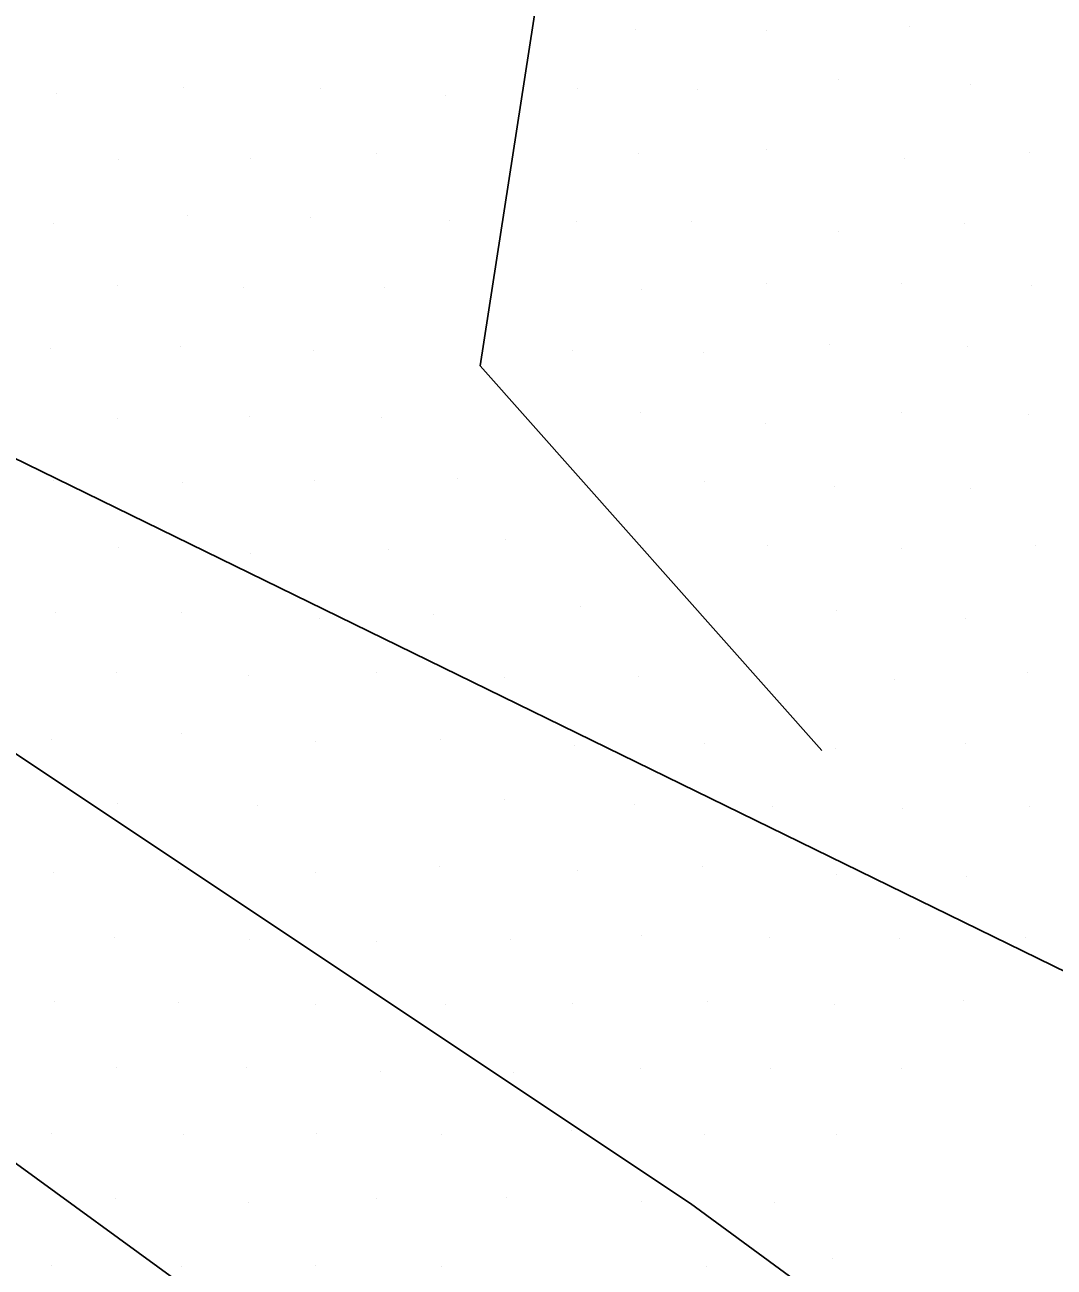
# Model space of a CAD drawing. Extents: x 1602514 to 1609837, y 863887 to 871157.
# Drawn here: x 1606547.07 to 1606580.52, y 865689.49 to 865729.85 of the extents above; entities that cross this region are included whole.
import ezdxf

# ---------------------------------------------------------------- set-up
doc = ezdxf.new("R2010")
doc.units = 0
for name, color, linetype in [('Survey-Entrances', 7, 'Continuous'), ('Survey-Flow line', 7, 'Continuous'), ('Survey-Spot dirt', 7, 'Continuous'), ('Survey-Vegetation trees', 7, 'Continuous')]:
    doc.layers.add(name, color=color, linetype=linetype)

msp = doc.modelspace()

# ---------------------------------------------------------------- linework, layer by layer
at = {"layer": 'Survey-Entrances'}
for points in [[(1605980.439, 866121.087), (1606019.194, 866074.992), (1606085.728, 866003.012), (1606144.444, 865944.546), (1606164.347, 865927.191), (1606213.395, 865894.188), (1606253.629, 865868.44), (1606340.925, 865816.944), (1606394.589, 865787.872), (1606454.137, 865751.618), (1606496.706, 865723.411), (1606531.802, 865703.739), (1606585.257, 865664.883), (1606641.474, 865621.476)], [(1605980.439, 866121.087), (1606019.194, 866074.992), (1606085.728, 866003.012), (1606144.444, 865944.546), (1606164.347, 865927.191), (1606213.395, 865894.188), (1606253.629, 865868.44), (1606340.925, 865816.944), (1606394.589, 865787.872), (1606454.137, 865751.618), (1606496.706, 865723.411), (1606531.802, 865703.739), (1606585.257, 865664.883), (1606641.474, 865621.476)], [(1606392.71, 865802.217), (1606466.053, 865757.663), (1606514.959, 865727.363), (1606568.699, 865691.558), (1606618.103, 865655.292), (1606648.73, 865633.019)], [(1606392.71, 865802.217), (1606466.053, 865757.663), (1606514.959, 865727.363), (1606568.699, 865691.558), (1606618.103, 865655.292), (1606648.73, 865633.019)]]:
    msp.add_lwpolyline(points, dxfattribs=at)
at = {"layer": 'Survey-Flow line'}
msp.add_line((1606572.965, 865706.269), (1606561.858, 865718.773), dxfattribs=at)
msp.add_line((1606572.965, 865706.269), (1606561.858, 865718.773), dxfattribs=at)
msp.add_lwpolyline([(1606508.132, 865789.092), (1606522.02, 865773.08), (1606542.884, 865762.426), (1606567.367, 865759.045), (1606565.57, 865742.71), (1606561.858, 865718.773)], dxfattribs=at)
msp.add_lwpolyline([(1606508.132, 865789.092), (1606522.02, 865773.08), (1606542.884, 865762.426), (1606567.367, 865759.045), (1606565.57, 865742.71), (1606561.858, 865718.773)], dxfattribs=at)
at = {"layer": 'Survey-Spot dirt'}
for p, q in [((1606566.917, 865729.703), (1606566.917, 865729.703)), ((1606566.917, 865729.703), (1606566.917, 865729.703)), ((1606571.159, 865729.667), (1606571.159, 865729.667)), ((1606571.159, 865729.667), (1606571.159, 865729.667)), ((1606575.805, 865729.791), (1606575.805, 865729.791)), ((1606575.805, 865729.791), (1606575.805, 865729.791)), ((1606573.499, 865728.086), (1606573.499, 865728.086)), ((1606573.499, 865728.086), (1606573.499, 865728.086)), ((1606552.231, 865727.829), (1606552.231, 865727.829)), ((1606552.231, 865727.829), (1606552.231, 865727.829)), ((1606556.679, 865727.777), (1606556.679, 865727.777)), ((1606556.679, 865727.777), (1606556.679, 865727.777)), ((1606565.033, 865727.782), (1606565.033, 865727.782)), ((1606565.033, 865727.782), (1606565.033, 865727.782)), ((1606568.933, 865727.757), (1606568.933, 865727.757)), ((1606568.933, 865727.757), (1606568.933, 865727.757)), ((1606577.782, 865727.925), (1606577.782, 865727.925)), ((1606577.782, 865727.925), (1606577.782, 865727.925)), ((1606548.086, 865727.609), (1606548.086, 865727.609)), ((1606548.086, 865727.609), (1606548.086, 865727.609)), ((1606560.741, 865727.545), (1606560.741, 865727.545)), ((1606560.741, 865727.545), (1606560.741, 865727.545)), ((1606558.5, 865725.678), (1606558.5, 865725.678)), ((1606558.5, 865725.678), (1606558.5, 865725.678)), ((1606567.019, 865725.662), (1606567.019, 865725.662)), ((1606567.019, 865725.662), (1606567.019, 865725.662)), ((1606571.168, 865725.793), (1606571.168, 865725.793)), ((1606571.168, 865725.793), (1606571.168, 865725.793)), ((1606579.719, 865725.688), (1606579.719, 865725.688)), ((1606579.719, 865725.688), (1606579.719, 865725.688)), ((1606550.101, 865725.464), (1606550.101, 865725.464)), ((1606550.101, 865725.464), (1606550.101, 865725.464)), ((1606554.393, 865725.494), (1606554.393, 865725.494)), ((1606554.393, 865725.494), (1606554.393, 865725.494)), ((1606575.662, 865725.503), (1606575.662, 865725.503)), ((1606575.662, 865725.503), (1606575.662, 865725.503)), ((1606552.355, 865723.65), (1606552.355, 865723.65)), ((1606552.355, 865723.65), (1606552.355, 865723.65)), ((1606548, 865723.404), (1606548, 865723.404)), ((1606548, 865723.404), (1606548, 865723.404)), ((1606556.359, 865723.589), (1606556.359, 865723.589)), ((1606556.359, 865723.589), (1606556.359, 865723.589)), ((1606560.86, 865723.508), (1606560.86, 865723.508)), ((1606560.86, 865723.508), (1606560.86, 865723.508)), ((1606564.992, 865723.463), (1606564.992, 865723.463)), ((1606564.992, 865723.463), (1606564.992, 865723.463)), ((1606568.746, 865723.475), (1606568.746, 865723.475)), ((1606568.746, 865723.475), (1606568.746, 865723.475)), ((1606577.608, 865723.387), (1606577.608, 865723.387)), ((1606577.608, 865723.387), (1606577.608, 865723.387)), ((1606573.5, 865723.151), (1606573.5, 865723.151)), ((1606573.5, 865723.151), (1606573.5, 865723.151)), ((1606550.068, 865721.373), (1606550.068, 865721.373)), ((1606550.068, 865721.373), (1606550.068, 865721.373)), ((1606554.157, 865721.324), (1606554.157, 865721.324)), ((1606554.157, 865721.324), (1606554.157, 865721.324)), ((1606558.745, 865721.316), (1606558.745, 865721.316)), ((1606558.745, 865721.316), (1606558.745, 865721.316)), ((1606567.091, 865721.259), (1606567.091, 865721.259)), ((1606567.091, 865721.259), (1606567.091, 865721.259)), ((1606571.156, 865721.456), (1606571.156, 865721.456)), ((1606571.156, 865721.456), (1606571.156, 865721.456)), ((1606575.561, 865721.435), (1606575.561, 865721.435)), ((1606575.561, 865721.435), (1606575.561, 865721.435)), ((1606579.777, 865721.367), (1606579.777, 865721.367)), ((1606579.777, 865721.367), (1606579.777, 865721.367)), ((1606547.909, 865719.333), (1606547.909, 865719.333)), ((1606547.909, 865719.333), (1606547.909, 865719.333)), ((1606552.134, 865719.397), (1606552.134, 865719.397)), ((1606552.134, 865719.397), (1606552.134, 865719.397)), ((1606556.442, 865719.281), (1606556.442, 865719.281)), ((1606556.442, 865719.281), (1606556.442, 865719.281)), ((1606564.856, 865719.267), (1606564.856, 865719.267)), ((1606564.856, 865719.267), (1606564.856, 865719.267)), ((1606569.112, 865719.217), (1606569.112, 865719.217)), ((1606569.112, 865719.217), (1606569.112, 865719.217)), ((1606573.227, 865719.464), (1606573.227, 865719.464)), ((1606573.227, 865719.464), (1606573.227, 865719.464)), ((1606577.701, 865719.389), (1606577.701, 865719.389)), ((1606577.701, 865719.389), (1606577.701, 865719.389)), ((1606567.072, 865717.239), (1606567.072, 865717.239)), ((1606567.072, 865717.239), (1606567.072, 865717.239)), ((1606575.558, 865717.244), (1606575.558, 865717.244)), ((1606575.558, 865717.244), (1606575.558, 865717.244)), ((1606579.668, 865717.205), (1606579.668, 865717.205)), ((1606579.668, 865717.205), (1606579.668, 865717.205)), ((1606550.086, 865717.059), (1606550.086, 865717.059)), ((1606550.086, 865717.059), (1606550.086, 865717.059)), ((1606554.351, 865717.112), (1606554.351, 865717.112)), ((1606554.351, 865717.112), (1606554.351, 865717.112)), ((1606558.66, 865717.104), (1606558.66, 865717.104)), ((1606558.66, 865717.104), (1606558.66, 865717.104)), ((1606571.131, 865716.891), (1606571.131, 865716.891)), ((1606571.131, 865716.891), (1606571.131, 865716.891)), ((1606548.003, 865715.041), (1606548.003, 865715.041)), ((1606548.003, 865715.041), (1606548.003, 865715.041)), ((1606552.187, 865714.976), (1606552.187, 865714.976)), ((1606552.187, 865714.976), (1606552.187, 865714.976)), ((1606556.48, 865715.055), (1606556.48, 865715.055)), ((1606556.48, 865715.055), (1606556.48, 865715.055)), ((1606561.141, 865715.1), (1606561.141, 865715.1)), ((1606561.141, 865715.1), (1606561.141, 865715.1)), ((1606569.156, 865715.026), (1606569.156, 865715.026)), ((1606569.156, 865715.026), (1606569.156, 865715.026)), ((1606573.386, 865714.85), (1606573.386, 865714.85)), ((1606573.386, 865714.85), (1606573.386, 865714.85)), ((1606577.79, 865714.784), (1606577.79, 865714.784)), ((1606577.79, 865714.784), (1606577.79, 865714.784)), ((1606562.693, 865713.121), (1606562.693, 865713.121)), ((1606562.693, 865713.121), (1606562.693, 865713.121)), ((1606550.121, 865712.877), (1606550.121, 865712.877)), ((1606550.121, 865712.877), (1606550.121, 865712.877)), ((1606558.869, 865712.818), (1606558.869, 865712.818)), ((1606558.869, 865712.818), (1606558.869, 865712.818)), ((1606571.188, 865712.918), (1606571.188, 865712.918)), ((1606571.188, 865712.918), (1606571.188, 865712.918)), ((1606575.559, 865712.832), (1606575.559, 865712.832)), ((1606575.559, 865712.832), (1606575.559, 865712.832)), ((1606579.894, 865712.938), (1606579.894, 865712.938)), ((1606579.894, 865712.938), (1606579.894, 865712.938)), ((1606554.388, 865712.661), (1606554.388, 865712.661)), ((1606554.388, 865712.661), (1606554.388, 865712.661)), ((1606548.065, 865710.754), (1606548.065, 865710.754)), ((1606548.065, 865710.754), (1606548.065, 865710.754)), ((1606552.161, 865710.767), (1606552.161, 865710.767)), ((1606552.161, 865710.767), (1606552.161, 865710.767)), ((1606560.355, 865710.691), (1606560.355, 865710.691)), ((1606560.355, 865710.691), (1606560.355, 865710.691)), ((1606565.113, 865710.946), (1606565.113, 865710.946)), ((1606565.113, 865710.946), (1606565.113, 865710.946)), ((1606573.442, 865710.808), (1606573.442, 865710.808)), ((1606573.442, 865710.808), (1606573.442, 865710.808)), ((1606556.644, 865710.553), (1606556.644, 865710.553)), ((1606556.644, 865710.553), (1606556.644, 865710.553)), ((1606577.635, 865710.549), (1606577.635, 865710.549)), ((1606577.635, 865710.549), (1606577.635, 865710.549)), ((1606550.029, 865708.814), (1606550.029, 865708.814)), ((1606550.029, 865708.814), (1606550.029, 865708.814)), ((1606554.348, 865708.724), (1606554.348, 865708.724)), ((1606554.348, 865708.724), (1606554.348, 865708.724)), ((1606558.501, 865708.8), (1606558.501, 865708.8)), ((1606558.501, 865708.8), (1606558.501, 865708.8)), ((1606567.017, 865708.662), (1606567.017, 865708.662)), ((1606567.017, 865708.662), (1606567.017, 865708.662)), ((1606579.665, 865708.819), (1606579.665, 865708.819)), ((1606579.665, 865708.819), (1606579.665, 865708.819)), ((1606562.646, 865708.638), (1606562.646, 865708.638)), ((1606562.646, 865708.638), (1606562.646, 865708.638)), ((1606575.319, 865708.572), (1606575.319, 865708.572)), ((1606575.319, 865708.572), (1606575.319, 865708.572)), ((1606552.171, 865706.821), (1606552.171, 865706.821)), ((1606552.171, 865706.821), (1606552.171, 865706.821)), ((1606560.588, 865706.643), (1606560.588, 865706.643)), ((1606560.588, 865706.643), (1606560.588, 865706.643)), ((1606547.921, 865706.619), (1606547.921, 865706.619)), ((1606547.921, 865706.619), (1606547.921, 865706.619)), ((1606556.503, 865706.557), (1606556.503, 865706.557)), ((1606556.503, 865706.557), (1606556.503, 865706.557)), ((1606564.912, 865706.447), (1606564.912, 865706.447)), ((1606564.912, 865706.447), (1606564.912, 865706.447)), ((1606569.148, 865706.49), (1606569.148, 865706.49)), ((1606569.148, 865706.49), (1606569.148, 865706.49)), ((1606573.405, 865706.34), (1606573.405, 865706.34)), ((1606573.405, 865706.34), (1606573.405, 865706.34)), ((1606577.624, 865706.495), (1606577.624, 865706.495)), ((1606577.624, 865706.495), (1606577.624, 865706.495)), ((1606562.639, 865704.672), (1606562.639, 865704.672)), ((1606562.639, 865704.672), (1606562.639, 865704.672)), ((1606550.087, 865704.555), (1606550.087, 865704.555)), ((1606550.087, 865704.555), (1606550.087, 865704.555)), ((1606554.643, 865704.472), (1606554.643, 865704.472)), ((1606554.643, 865704.472), (1606554.643, 865704.472)), ((1606566.89, 865704.505), (1606566.89, 865704.505)), ((1606566.89, 865704.505), (1606566.89, 865704.505)), ((1606571.354, 865704.447), (1606571.354, 865704.447)), ((1606571.354, 865704.447), (1606571.354, 865704.447)), ((1606575.598, 865704.38), (1606575.598, 865704.38)), ((1606575.598, 865704.38), (1606575.598, 865704.38)), ((1606579.729, 865704.445), (1606579.729, 865704.445)), ((1606579.729, 865704.445), (1606579.729, 865704.445)), ((1606548.007, 865702.303), (1606548.007, 865702.303)), ((1606548.007, 865702.303), (1606548.007, 865702.303)), ((1606552.049, 865702.4), (1606552.049, 865702.4)), ((1606552.049, 865702.4), (1606552.049, 865702.4)), ((1606556.521, 865702.323), (1606556.521, 865702.323)), ((1606556.521, 865702.323), (1606556.521, 865702.323)), ((1606560.526, 865702.513), (1606560.526, 865702.513)), ((1606560.526, 865702.513), (1606560.526, 865702.513)), ((1606565.03, 865702.375), (1606565.03, 865702.375)), ((1606565.03, 865702.375), (1606565.03, 865702.375)), ((1606569.103, 865702.519), (1606569.103, 865702.519)), ((1606569.103, 865702.519), (1606569.103, 865702.519)), ((1606573.437, 865702.229), (1606573.437, 865702.229)), ((1606573.437, 865702.229), (1606573.437, 865702.229)), ((1606577.651, 865702.187), (1606577.651, 865702.187)), ((1606577.651, 865702.187), (1606577.651, 865702.187)), ((1606549.982, 865700.211), (1606549.982, 865700.211)), ((1606549.982, 865700.211), (1606549.982, 865700.211)), ((1606567.12, 865700.271), (1606567.12, 865700.271)), ((1606567.12, 865700.271), (1606567.12, 865700.271)), ((1606571.266, 865700.21), (1606571.266, 865700.21)), ((1606571.266, 865700.21), (1606571.266, 865700.21)), ((1606579.596, 865700.202), (1606579.596, 865700.202)), ((1606579.596, 865700.202), (1606579.596, 865700.202)), ((1606554.371, 865700.128), (1606554.371, 865700.128)), ((1606554.371, 865700.128), (1606554.371, 865700.128)), ((1606558.51, 865700.061), (1606558.51, 865700.061)), ((1606558.51, 865700.061), (1606558.51, 865700.061)), ((1606562.854, 865700.128), (1606562.854, 865700.128)), ((1606562.854, 865700.128), (1606562.854, 865700.128)), ((1606575.502, 865700.163), (1606575.502, 865700.163)), ((1606575.502, 865700.163), (1606575.502, 865700.163)), ((1606577.569, 865698.161), (1606577.569, 865698.161)), ((1606577.569, 865698.161), (1606577.569, 865698.161)), ((1606548.037, 865698.122), (1606548.037, 865698.122)), ((1606548.037, 865698.122), (1606548.037, 865698.122)), ((1606552.058, 865698.094), (1606552.058, 865698.094)), ((1606552.058, 865698.094), (1606552.058, 865698.094)), ((1606556.509, 865698.025), (1606556.509, 865698.025)), ((1606556.509, 865698.025), (1606556.509, 865698.025)), ((1606560.75, 865698.033), (1606560.75, 865698.033)), ((1606560.75, 865698.033), (1606560.75, 865698.033)), ((1606564.854, 865698.044), (1606564.854, 865698.044)), ((1606564.854, 865698.044), (1606564.854, 865698.044)), ((1606569.254, 865698.13), (1606569.254, 865698.13)), ((1606569.254, 865698.13), (1606569.254, 865698.13)), ((1606573.369, 865698.032), (1606573.369, 865698.032)), ((1606573.369, 865698.032), (1606573.369, 865698.032)), ((1606550.043, 865695.967), (1606550.043, 865695.967)), ((1606550.043, 865695.967), (1606550.043, 865695.967)), ((1606554.262, 865695.975), (1606554.262, 865695.975)), ((1606554.262, 865695.975), (1606554.262, 865695.975)), ((1606558.634, 865695.858), (1606558.634, 865695.858)), ((1606558.634, 865695.858), (1606558.634, 865695.858)), ((1606562.936, 865695.818), (1606562.936, 865695.818)), ((1606562.936, 865695.818), (1606562.936, 865695.818)), ((1606567.061, 865695.945), (1606567.061, 865695.945)), ((1606567.061, 865695.945), (1606567.061, 865695.945)), ((1606571.3, 865695.935), (1606571.3, 865695.935)), ((1606571.3, 865695.935), (1606571.3, 865695.935)), ((1606575.547, 865695.946), (1606575.547, 865695.946)), ((1606575.547, 865695.946), (1606575.547, 865695.946)), ((1606547.931, 865693.82), (1606547.931, 865693.82)), ((1606547.931, 865693.82), (1606547.931, 865693.82)), ((1606552.232, 865693.783), (1606552.232, 865693.783)), ((1606552.232, 865693.783), (1606552.232, 865693.783)), ((1606556.545, 865693.841), (1606556.545, 865693.841)), ((1606556.545, 865693.841), (1606556.545, 865693.841)), ((1606560.614, 865693.792), (1606560.614, 865693.792)), ((1606560.614, 865693.792), (1606560.614, 865693.792)), ((1606564.844, 865693.916), (1606564.844, 865693.916)), ((1606564.844, 865693.916), (1606564.844, 865693.916)), ((1606569.162, 865693.808), (1606569.162, 865693.808)), ((1606569.162, 865693.808), (1606569.162, 865693.808)), ((1606573.438, 865693.791), (1606573.438, 865693.791)), ((1606573.438, 865693.791), (1606573.438, 865693.791)), ((1606550.008, 865691.702), (1606550.008, 865691.702)), ((1606550.008, 865691.702), (1606550.008, 865691.702)), ((1606558.504, 865691.727), (1606558.504, 865691.727)), ((1606558.504, 865691.727), (1606558.504, 865691.727)), ((1606562.71, 865691.764), (1606562.71, 865691.764)), ((1606562.71, 865691.764), (1606562.71, 865691.764)), ((1606554.325, 865691.597), (1606554.325, 865691.597)), ((1606554.325, 865691.597), (1606554.325, 865691.597)), ((1606567.107, 865691.623), (1606567.107, 865691.623)), ((1606567.107, 865691.623), (1606567.107, 865691.623)), ((1606571.437, 865691.59), (1606571.437, 865691.59)), ((1606571.437, 865691.59), (1606571.437, 865691.59)), ((1606573.3, 865689.761), (1606573.3, 865689.761)), ((1606573.3, 865689.761), (1606573.3, 865689.761)), ((1606547.922, 865689.528), (1606547.922, 865689.528)), ((1606547.922, 865689.528), (1606547.922, 865689.528)), ((1606552.173, 865689.496), (1606552.173, 865689.496)), ((1606552.173, 865689.496), (1606552.173, 865689.496)), ((1606556.508, 865689.538), (1606556.508, 865689.538)), ((1606556.508, 865689.538), (1606556.508, 865689.538)), ((1606560.607, 865689.514), (1606560.607, 865689.514)), ((1606560.607, 865689.514), (1606560.607, 865689.514)), ((1606569.222, 865689.52), (1606569.222, 865689.52)), ((1606569.222, 865689.52), (1606569.222, 865689.52))]:
    msp.add_line(p, q, dxfattribs=at)
at = {"layer": 'Survey-Vegetation trees'}
msp.add_lwpolyline([(1605868.242, 866270.345), (1605917.005, 866264.246), (1606013.006, 866150.652), (1606159.294, 865970.731), (1606288.82, 865873.909), (1606519.681, 865754.978), (1606525.776, 865726.007), (1606624.064, 865677.978), (1606673.588, 865661.968), (1606653.017, 865637.572), (1606750.542, 865552.185), (1606932.64, 865405.809), (1606897.485, 865634.772), (1606852.532, 866057.892), (1606634.623, 866157.763), (1606377.049, 866304.336), (1606183.522, 866423.267), (1605933.613, 866558.208), (1605731.705, 866735.079)], dxfattribs=at)
msp.add_lwpolyline([(1605868.242, 866270.345), (1605917.005, 866264.246), (1606013.006, 866150.652), (1606159.294, 865970.731), (1606288.82, 865873.909), (1606519.681, 865754.978), (1606525.776, 865726.007), (1606624.064, 865677.978), (1606673.588, 865661.968), (1606653.017, 865637.572), (1606750.542, 865552.185), (1606932.64, 865405.809), (1606897.485, 865634.772), (1606852.532, 866057.892), (1606634.623, 866157.763), (1606377.049, 866304.336), (1606183.522, 866423.267), (1605933.613, 866558.208), (1605731.705, 866735.079)], dxfattribs=at)

doc.saveas('drawing.dxf')
